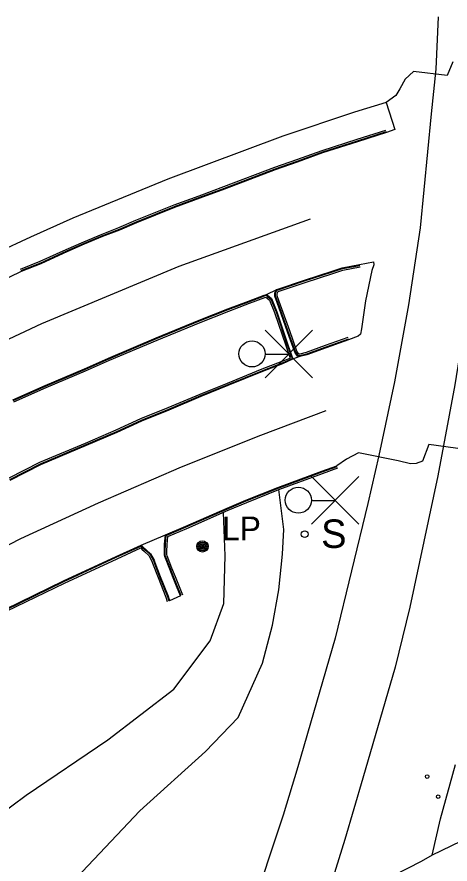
# Model space of a CAD drawing. Extents: x 368532 to 392481, y 10654822 to 10676899.
# Drawn here: x 390992.3 to 391083.4, y 10659117.4 to 10659295.8 of the extents above; entities that cross this region are included whole.
import ezdxf

# ---------------------------------------------------------------- set-up
doc = ezdxf.new("R2010")
doc.units = 0
for name, color, linetype in [('p_drainage conc drain', 7, 'Continuous'), ('p_dtm obscured area', 7, 'Continuous'), ('p_dtm sidewalk', 7, 'Continuous'), ('p_railroad rr control', 7, 'Continuous'), ('p_road - paved curb', 7, 'Continuous'), ('p_road dirt road', 7, 'Continuous'), ('p_road paint stripe', 7, 'Continuous'), ('p_structure sign', 7, 'Continuous'), ('p_structure unidentified', 7, 'Continuous'), ('p_utility general pole', 7, 'Continuous')]:
    doc.layers.add(name, color=color, linetype=linetype)

msp = doc.modelspace()

# ---------------------------------------------------------------- linework, layer by layer
at = {"layer": 'p_drainage conc drain'}
for p, q in [((391046.52, 10659237.63), (391046.79, 10659238.09)), ((391046.67, 10659237.59), (391046.86, 10659237.91)), ((391046.79, 10659238.09), (391046.94, 10659238.35)), ((391046.86, 10659237.91), (391047.04, 10659238.23)), ((391047.03, 10659237.51), (391047.2, 10659237.8)), ((391047.2, 10659237.8), (391047.28, 10659237.94)), ((391044.66, 10659236.76), (391044.95, 10659236.52)), ((391044.74, 10659237.15), (391044.94, 10659236.99)), ((391044.78, 10659237.31), (391044.98, 10659237.15)), ((391044.94, 10659236.99), (391045.72, 10659236.35)), ((391044.95, 10659236.52), (391045.42, 10659236.13)), ((391044.98, 10659237.15), (391045.84, 10659236.44)), ((391045.42, 10659236.13), (391046.48, 10659233.52)), ((391045.72, 10659236.35), (391046.81, 10659233.64)), ((391045.84, 10659236.44), (391046.95, 10659233.69)), ((391046.56, 10659236.95), (391046.52, 10659237.63)), ((391047.02, 10659235.64), (391046.56, 10659236.95)), ((391046.71, 10659236.98), (391046.67, 10659237.59)), ((391047.16, 10659235.69), (391046.71, 10659236.98)), ((391047.06, 10659237.05), (391047.03, 10659237.51)), ((391047.49, 10659235.81), (391047.06, 10659237.05)), ((391049.22, 10659229.47), (391047.02, 10659235.64)), ((391049.36, 10659229.52), (391047.16, 10659235.69)), ((391049.69, 10659229.64), (391047.49, 10659235.81)), ((391046.48, 10659233.52), (391048.84, 10659226.55)), ((391046.81, 10659233.64), (391049.17, 10659226.66)), ((391046.95, 10659233.69), (391049.31, 10659226.71)), ((391050.74, 10659225.15), (391049.22, 10659229.47)), ((391050.87, 10659225.22), (391049.36, 10659229.52)), ((391051.19, 10659225.38), (391049.69, 10659229.64)), ((391048.84, 10659226.55), (391049.78, 10659223.91)), ((391049.17, 10659226.66), (391050.18, 10659223.83)), ((391049.31, 10659226.71), (391050.35, 10659223.79)), ((391051.43, 10659224.45), (391050.87, 10659225.22)), ((391051.63, 10659224.76), (391051.19, 10659225.38)), ((391049.78, 10659223.91), (391049.7, 10659223.83)), ((391050.18, 10659223.83), (391050.05, 10659223.69)), ((391050.35, 10659223.79), (391050.24, 10659223.68)), ((391051.34, 10659224.31), (391050.74, 10659225.15)), ((391051.8, 10659224.22), (391051.34, 10659224.31)), ((391051.8, 10659224.37), (391051.43, 10659224.45)), ((391051.79, 10659224.73), (391051.63, 10659224.76)), ((391023.36, 10659184.71), (391023.53, 10659186.67)), ((391023.51, 10659184.7), (391023.67, 10659186.57)), ((391023.86, 10659184.68), (391024, 10659186.33)), ((391018.36, 10659184.33), (391018.75, 10659183.97)), ((391018.39, 10659184.51), (391018.84, 10659184.09)), ((391023.33, 10659183.22), (391023.36, 10659184.71)), ((391023.48, 10659183.22), (391023.51, 10659184.7)), ((391023.83, 10659183.21), (391023.86, 10659184.68)), ((391018.33, 10659183.93), (391018.54, 10659183.69)), ((391018.54, 10659183.69), (391019.11, 10659183.19)), ((391018.75, 10659183.97), (391019.35, 10659183.45)), ((391018.84, 10659184.09), (391019.45, 10659183.56)), ((391019.11, 10659183.19), (391020.01, 10659182.35)), ((391019.35, 10659183.45), (391020.29, 10659182.57)), ((391019.45, 10659183.56), (391020.41, 10659182.66)), ((391020.29, 10659182.57), (391021.01, 10659181.28)), ((391020.41, 10659182.66), (391021.15, 10659181.34)), ((391023.33, 10659182.46), (391023.33, 10659183.22)), ((391023.41, 10659182.15), (391023.33, 10659182.46)), ((391023.48, 10659182.48), (391023.48, 10659183.22)), ((391023.55, 10659182.2), (391023.48, 10659182.48)), ((391023.83, 10659182.52), (391023.83, 10659183.21)), ((391023.89, 10659182.3), (391023.83, 10659182.52)), ((391020.01, 10659182.35), (391020.69, 10659181.14)), ((391020.69, 10659181.14), (391020.83, 10659180.72)), ((391020.83, 10659180.72), (391021.97, 10659177.72)), ((391021.01, 10659181.28), (391021.16, 10659180.84)), ((391021.15, 10659181.34), (391021.3, 10659180.89)), ((391021.16, 10659180.84), (391022.3, 10659177.85)), ((391021.3, 10659180.89), (391022.44, 10659177.9)), ((391024.44, 10659179.48), (391023.41, 10659182.15)), ((391024.58, 10659179.54), (391023.55, 10659182.2)), ((391024.9, 10659179.67), (391023.89, 10659182.3)), ((391025.19, 10659177.67), (391024.44, 10659179.48)), ((391025.33, 10659177.73), (391024.58, 10659179.54)), ((391025.65, 10659177.86), (391024.9, 10659179.67)), ((391021.97, 10659177.72), (391023.6, 10659173.58)), ((391022.3, 10659177.85), (391023.93, 10659173.7)), ((391022.44, 10659177.9), (391024.07, 10659173.75)), ((391026.03, 10659175.53), (391025.19, 10659177.67)), ((391026.17, 10659175.59), (391025.33, 10659177.73)), ((391026.49, 10659175.72), (391025.65, 10659177.86)), ((391026.72, 10659173.83), (391026.03, 10659175.53)), ((391026.86, 10659173.89), (391026.17, 10659175.59)), ((391027.18, 10659174.02), (391026.49, 10659175.72)), ((391023.6, 10659173.58), (391023.91, 10659172.66)), ((391023.93, 10659173.7), (391024.24, 10659172.77)), ((391024.07, 10659173.75), (391024.38, 10659172.82)), ((391026.72, 10659173.83), (391024.38, 10659172.82))]:
    msp.add_line(p, q, dxfattribs=at)
at = {"layer": 'p_dtm obscured area'}
msp.add_lwpolyline([(391085.59, 10659122.07), (391079.66, 10659119.23), (391077.34, 10659117.91), (391059.55, 10659108.77), (391056.49, 10659107.18), (391053.09, 10659105.34), (391050.29, 10659103.82), (391049.29, 10659103.16), (391041.41, 10659099.1), (391037.99, 10659097.34), (391034.75, 10659095.5), (391029.37, 10659092.4), (391027.33, 10659091.55), (391016.17, 10659085.68), (391004.59, 10659079.21), (391002.18, 10659077.91), (390999.03, 10659076.06), (390980.18, 10659065.24), (390960.75, 10659054.15), (390944.04, 10659043.95), (390937.55, 10659039.84), (390926.93, 10659033.42), (390922.77, 10659030.9), (390908.19, 10659022.46)], dxfattribs=at)
at = {"layer": 'p_dtm sidewalk'}
for p, q in [((391069.99, 10659277.73), (391063.33, 10659275.68)), ((391063.33, 10659275.68), (391048.23, 10659270.63)), ((391048.23, 10659270.63), (391024, 10659261.58)), ((391024, 10659261.58), (391004.05, 10659253.4)), ((391004.05, 10659253.4), (390995.15, 10659249.38)), ((390995.15, 10659249.38), (390982.15, 10659243.45))]:
    msp.add_line(p, q, dxfattribs=at)
at = {"layer": 'p_railroad rr control'}
for p, q in [((391044.5, 10659219.77), (391054.5, 10659229.77)), ((391044.5, 10659229.77), (391054.5, 10659219.77)), ((391044.5, 10659224.77), (391049.5, 10659224.77)), ((391054.25, 10659188.96), (391064.25, 10659198.96)), ((391054.25, 10659198.96), (391064.25, 10659188.96)), ((391054.25, 10659193.96), (391059.25, 10659193.96))]:
    msp.add_line(p, q, dxfattribs=at)
for points in [[(391080.9, 10659295.77), (391080.41, 10659284.78), (391079.48, 10659275.34), (391077.14, 10659251.33), (391074.67, 10659235.16), (391071.72, 10659218.92), (391068.44, 10659203.4), (391066.14, 10659193.31), (391059.22, 10659164.92), (391051.37, 10659137.84), (391048.28, 10659127.64), (391041.26, 10659106.54), (391037.99, 10659097.34)], [(391094.41, 10659294.12), (391092.25, 10659275.62), (391088.74, 10659244.99), (391084.45, 10659218.29), (391080.83, 10659199.1), (391074.97, 10659171.46), (391071.85, 10659158.83), (391065.09, 10659135.44), (391061.3, 10659122.55), (391056.49, 10659107.18)]]:
    msp.add_lwpolyline(points, dxfattribs=at)
for centre in [(391041.75, 10659224.8), (391051.5, 10659193.99)]:
    msp.add_circle(centre, 2.75, dxfattribs=at)
at = {"layer": 'p_road - paved curb'}
for p, q in [((391084.03, 10659286.3), (391082.81, 10659283.45)), ((391075.76, 10659284.28), (391073.99, 10659282.69)), ((391082.81, 10659283.45), (391075.76, 10659284.28)), ((391073.99, 10659282.69), (391072.83, 10659280.63)), ((391072.83, 10659280.63), (391072.01, 10659279.24)), ((391072.01, 10659279.24), (391069.99, 10659277.73)), ((391069.99, 10659277.73), (391071.8, 10659272.07)), ((391069.87, 10659271.88), (391063.78, 10659269.94)), ((391071.8, 10659272.07), (391070.02, 10659271.4)), ((391063.78, 10659269.94), (391056.45, 10659267.6)), ((391069.97, 10659271.54), (391063.88, 10659269.6)), ((391070.02, 10659271.4), (391063.93, 10659269.46)), ((391063.88, 10659269.6), (391056.56, 10659267.27)), ((391063.93, 10659269.46), (391056.61, 10659267.13)), ((391056.45, 10659267.6), (391051.08, 10659265.66)), ((391056.56, 10659267.27), (391051.2, 10659265.33)), ((391056.61, 10659267.13), (391051.25, 10659265.19)), ((391051.08, 10659265.66), (391046.46, 10659264.05)), ((391051.2, 10659265.33), (391046.58, 10659263.72)), ((391051.25, 10659265.19), (391046.63, 10659263.58)), ((391046.46, 10659264.05), (391035.77, 10659259.97)), ((391046.58, 10659263.72), (391035.9, 10659259.64)), ((391046.63, 10659263.58), (391035.95, 10659259.5)), ((391035.77, 10659259.97), (391030.59, 10659258.04)), ((391035.9, 10659259.64), (391030.71, 10659257.71)), ((391035.95, 10659259.5), (391030.76, 10659257.57)), ((391030.59, 10659258.04), (391025.27, 10659256.14)), ((391030.71, 10659257.71), (391025.4, 10659255.81)), ((391030.76, 10659257.57), (391025.45, 10659255.67)), ((391025.27, 10659256.14), (391017.22, 10659252.87)), ((391025.4, 10659255.81), (391017.35, 10659252.55)), ((391025.45, 10659255.67), (391017.41, 10659252.41)), ((391017.22, 10659252.87), (391013.65, 10659251.35)), ((391017.35, 10659252.55), (391013.78, 10659251.03)), ((391017.41, 10659252.41), (391013.84, 10659250.89)), ((391013.65, 10659251.35), (391010.12, 10659249.97)), ((391013.78, 10659251.03), (391010.25, 10659249.65)), ((391013.84, 10659250.89), (391010.31, 10659249.51)), ((391010.12, 10659249.97), (391006.26, 10659248.36)), ((391010.25, 10659249.65), (391006.4, 10659248.04)), ((391010.31, 10659249.51), (391006.46, 10659247.9)), ((391002.58, 10659246.73), (390997.11, 10659244.25)), ((391006.26, 10659248.36), (391002.58, 10659246.73)), ((391006.4, 10659248.04), (391002.72, 10659246.41)), ((391006.46, 10659247.9), (391002.78, 10659246.27)), ((391002.72, 10659246.41), (390997.25, 10659243.93)), ((391002.78, 10659246.27), (390997.31, 10659243.79)), ((390997.11, 10659244.25), (390992.96, 10659242.59)), ((390997.25, 10659243.93), (390993.09, 10659242.27)), ((390997.31, 10659243.79), (390993.15, 10659242.13)), ((391060.72, 10659242.92), (391064.4, 10659243.6)), ((391060.76, 10659242.77), (391064.43, 10659243.45)), ((391060.84, 10659242.43), (391064.49, 10659243.11)), ((391064.4, 10659243.6), (391067.32, 10659244.22)), ((391067.4, 10659243.56), (391066.94, 10659242.36)), ((391067.32, 10659244.22), (391067.4, 10659243.56)), ((390993.15, 10659242.13), (390976.38, 10659234.31)), ((391052.77, 10659240.3), (391058.61, 10659242.24)), ((391052.82, 10659240.16), (391058.66, 10659242.1)), ((391052.93, 10659239.83), (391058.77, 10659241.76)), ((391058.61, 10659242.24), (391060.72, 10659242.92)), ((391058.66, 10659242.1), (391060.76, 10659242.77)), ((391058.77, 10659241.76), (391060.84, 10659242.43)), ((391066.94, 10659242.36), (391065.62, 10659235.99)), ((391046.94, 10659238.35), (391052.77, 10659240.3)), ((391047.04, 10659238.23), (391052.82, 10659240.16)), ((391047.28, 10659237.94), (391052.93, 10659239.83)), ((391044.78, 10659237.31), (391046.94, 10659238.35)), ((391036.67, 10659234.27), (391041.04, 10659235.94)), ((391041.04, 10659235.94), (391044.3, 10659237.19)), ((391041.09, 10659235.8), (391044.35, 10659237.05)), ((391041.22, 10659235.47), (391044.45, 10659236.71)), ((391044.3, 10659237.19), (391044.78, 10659237.31)), ((391044.35, 10659237.05), (391044.74, 10659237.15)), ((391044.45, 10659236.71), (391044.66, 10659236.76)), ((391065.62, 10659235.99), (391064.82, 10659230.08)), ((391030.65, 10659231.88), (391036.67, 10659234.27)), ((391030.71, 10659231.74), (391036.72, 10659234.13)), ((391036.72, 10659234.13), (391041.09, 10659235.8)), ((391036.85, 10659233.8), (391041.22, 10659235.47)), ((391030.84, 10659231.42), (391036.85, 10659233.8)), ((391021.58, 10659228.16), (391030.65, 10659231.88)), ((391021.64, 10659228.02), (391030.71, 10659231.74)), ((391021.77, 10659227.7), (391030.84, 10659231.42)), ((391064.56, 10659228.97), (391064.12, 10659228.54)), ((391064.82, 10659230.08), (391064.56, 10659228.97)), ((391011.55, 10659223.92), (391021.58, 10659228.16)), ((391011.61, 10659223.78), (391021.64, 10659228.02)), ((391011.75, 10659223.46), (391021.77, 10659227.7)), ((391061.9, 10659228.25), (391057.17, 10659226.55)), ((391062.02, 10659227.92), (391057.29, 10659226.22)), ((391062.07, 10659227.78), (391057.34, 10659226.08)), ((391064.12, 10659228.54), (391062.07, 10659227.78)), ((391057.17, 10659226.55), (391053.13, 10659225.08)), ((391057.29, 10659226.22), (391053.24, 10659224.74)), ((391057.34, 10659226.08), (391053.28, 10659224.6)), ((391006.49, 10659221.69), (391011.55, 10659223.92)), ((391006.55, 10659221.55), (391011.61, 10659223.78)), ((391006.69, 10659221.23), (391011.75, 10659223.46)), ((391049.7, 10659223.83), (391048, 10659223.21)), ((391050.05, 10659223.69), (391048.1, 10659222.87)), ((391050.24, 10659223.68), (391048.15, 10659222.73)), ((391051.8, 10659224.22), (391050.24, 10659223.68)), ((391053.13, 10659225.08), (391051.79, 10659224.73)), ((391053.24, 10659224.74), (391051.8, 10659224.37)), ((391053.28, 10659224.6), (391051.8, 10659224.22)), ((390998.25, 10659218.17), (391006.49, 10659221.69)), ((391048, 10659223.21), (391043.79, 10659221.57)), ((391048.1, 10659222.87), (391043.92, 10659221.25)), ((391048.15, 10659222.73), (391043.98, 10659221.11)), ((390998.31, 10659218.03), (391006.55, 10659221.55)), ((390998.45, 10659217.71), (391006.69, 10659221.23)), ((391043.79, 10659221.57), (391036.5, 10659218.59)), ((391043.92, 10659221.25), (391036.63, 10659218.27)), ((391043.98, 10659221.11), (391036.69, 10659218.13)), ((390991.39, 10659215.14), (390998.25, 10659218.17)), ((391036.5, 10659218.59), (391030.8, 10659216.27)), ((391036.63, 10659218.27), (391030.93, 10659215.95)), ((391036.69, 10659218.13), (391030.99, 10659215.81)), ((390991.45, 10659215), (390998.31, 10659218.03)), ((390991.6, 10659214.69), (390998.45, 10659217.71)), ((391030.8, 10659216.27), (391024.06, 10659213.42)), ((391030.93, 10659215.95), (391024.19, 10659213.1)), ((391030.99, 10659215.81), (391024.25, 10659212.96)), ((391024.06, 10659213.42), (391018.3, 10659211.11)), ((391024.19, 10659213.1), (391018.44, 10659210.79)), ((391024.25, 10659212.96), (391018.5, 10659210.65)), ((391018.3, 10659211.11), (391013.09, 10659208.72)), ((391018.44, 10659210.79), (391013.23, 10659208.4)), ((391018.5, 10659210.65), (391013.29, 10659208.26)), ((391013.09, 10659208.72), (391006.66, 10659205.94)), ((391013.23, 10659208.4), (391006.8, 10659205.62)), ((391013.29, 10659208.26), (391006.86, 10659205.48)), ((391006.66, 10659205.94), (390997, 10659201.9)), ((391006.8, 10659205.62), (390997.15, 10659201.59)), ((391078.95, 10659205.73), (391077.63, 10659202.18)), ((391086.57, 10659204.64), (391078.95, 10659205.73)), ((391006.86, 10659205.48), (390997.21, 10659201.45)), ((391064.16, 10659203.99), (391061.6, 10659202.66)), ((391072.49, 10659202.27), (391064.16, 10659203.99)), ((391061.6, 10659202.66), (391059.62, 10659201.24)), ((391075.09, 10659201.66), (391072.49, 10659202.27)), ((391077.63, 10659202.18), (391076.29, 10659201.74)), ((390997, 10659201.9), (390990.54, 10659198.62)), ((390997.15, 10659201.59), (390990.69, 10659198.3)), ((390997.21, 10659201.45), (390990.76, 10659198.17)), ((391056.43, 10659200.11), (391059.63, 10659201.26)), ((391056.48, 10659199.97), (391059.68, 10659201.12)), ((391056.6, 10659199.64), (391059.8, 10659200.79)), ((391076.29, 10659201.74), (391075.09, 10659201.66)), ((391047.19, 10659196.68), (391056.43, 10659200.11)), ((391047.24, 10659196.54), (391056.48, 10659199.97)), ((391047.37, 10659196.21), (391056.6, 10659199.64)), ((391040.44, 10659193.98), (391047.19, 10659196.68)), ((391040.5, 10659193.84), (391047.24, 10659196.54)), ((391040.63, 10659193.52), (391047.37, 10659196.21)), ((391036.52, 10659192.33), (391040.44, 10659193.98)), ((391036.58, 10659192.19), (391040.5, 10659193.84)), ((391036.72, 10659191.87), (391040.63, 10659193.52)), ((391027.81, 10659188.52), (391036.52, 10659192.33)), ((391027.87, 10659188.38), (391036.58, 10659192.19)), ((391028.01, 10659188.06), (391036.72, 10659191.87)), ((391023.53, 10659186.67), (391027.81, 10659188.52)), ((391023.67, 10659186.57), (391027.87, 10659188.38)), ((391024, 10659186.33), (391028.01, 10659188.06)), ((391018.39, 10659184.51), (391023.53, 10659186.67)), ((391013.13, 10659182.11), (391018.39, 10659184.51)), ((391013.19, 10659181.97), (391018.36, 10659184.33)), ((391013.34, 10659181.66), (391018.33, 10659183.93)), ((391002.07, 10659176.98), (391013.13, 10659182.11)), ((391002.13, 10659176.84), (391013.19, 10659181.97)), ((391002.28, 10659176.53), (391013.34, 10659181.66)), ((390989.84, 10659171.06), (391002.07, 10659176.98)), ((390989.91, 10659170.92), (391002.13, 10659176.84)), ((390990.06, 10659170.61), (391002.28, 10659176.53))]:
    msp.add_line(p, q, dxfattribs=at)
at = {"layer": 'p_road dirt road'}
for p, q in [((391048.45, 10659187.8), (391047.37, 10659196.21)), ((391036.13, 10659182.3), (391035.74, 10659191.37)), ((391048.19, 10659182.6), (391048.45, 10659187.8)), ((391047.36, 10659175.11), (391048.19, 10659182.6)), ((391035.79, 10659172.24), (391036.13, 10659182.3)), ((391046.05, 10659167.67), (391047.36, 10659175.11)), ((391032.96, 10659164.37), (391035.79, 10659172.24)), ((391043.95, 10659159.64), (391046.05, 10659167.67)), ((391025.29, 10659154.19), (391032.96, 10659164.37)), ((391038.83, 10659148.19), (391043.95, 10659159.64)), ((391011.4, 10659143.54), (391025.29, 10659154.19)), ((391031.96, 10659141.05), (391038.83, 10659148.19)), ((390994.19, 10659131.83), (391011.4, 10659143.54)), ((391018.15, 10659128.58), (391031.96, 10659141.05)), ((391081.43, 10659126.88), (391084.58, 10659138.3)), ((390973.59, 10659116.6), (390994.19, 10659131.83)), ((391003.45, 10659113.05), (391018.15, 10659128.58)), ((391079.66, 10659119.23), (391081.43, 10659126.88))]:
    msp.add_line(p, q, dxfattribs=at)
at = {"layer": 'p_road paint stripe'}
for p, q in [((391053.96, 10659253.19), (391026.37, 10659243.24)), ((391026.37, 10659243.24), (390997.48, 10659231.15)), ((390997.48, 10659231.15), (390977.75, 10659221.92)), ((391057.3, 10659212.82), (391043.56, 10659207.6)), ((391043.56, 10659207.6), (391026.82, 10659200.93)), ((391026.82, 10659200.93), (391009.35, 10659193.39)), ((391009.35, 10659193.39), (390993, 10659185.83)), ((390993, 10659185.83), (390975.7, 10659177.18))]:
    msp.add_line(p, q, dxfattribs=at)
at = {"layer": 'p_structure sign'}
msp.add_circle((391052.83, 10659186.83), 0.713, dxfattribs=at)
at = {"layer": 'p_structure unidentified'}
for centre in [(391078.6, 10659135.78), (391080.92, 10659131.54)]:
    msp.add_circle(centre, 0.375, dxfattribs=at)
at = {"layer": 'p_utility general pole'}
for radius in [1.19, 0.901, 0.608, 0.337, 0.12]:
    msp.add_circle((391031.32, 10659184.25), radius, dxfattribs=at)

# ---------------------------------------------------------------- texts
at = {"layer": 'p_structure sign'}
msp.add_text('S', height=6, dxfattribs=at).set_placement((391056.29, 10659183.93))
at = {"layer": 'p_utility general pole'}
msp.add_text('LP', height=5, dxfattribs=at).set_placement((391035.44, 10659185.54))

doc.saveas('drawing.dxf')
